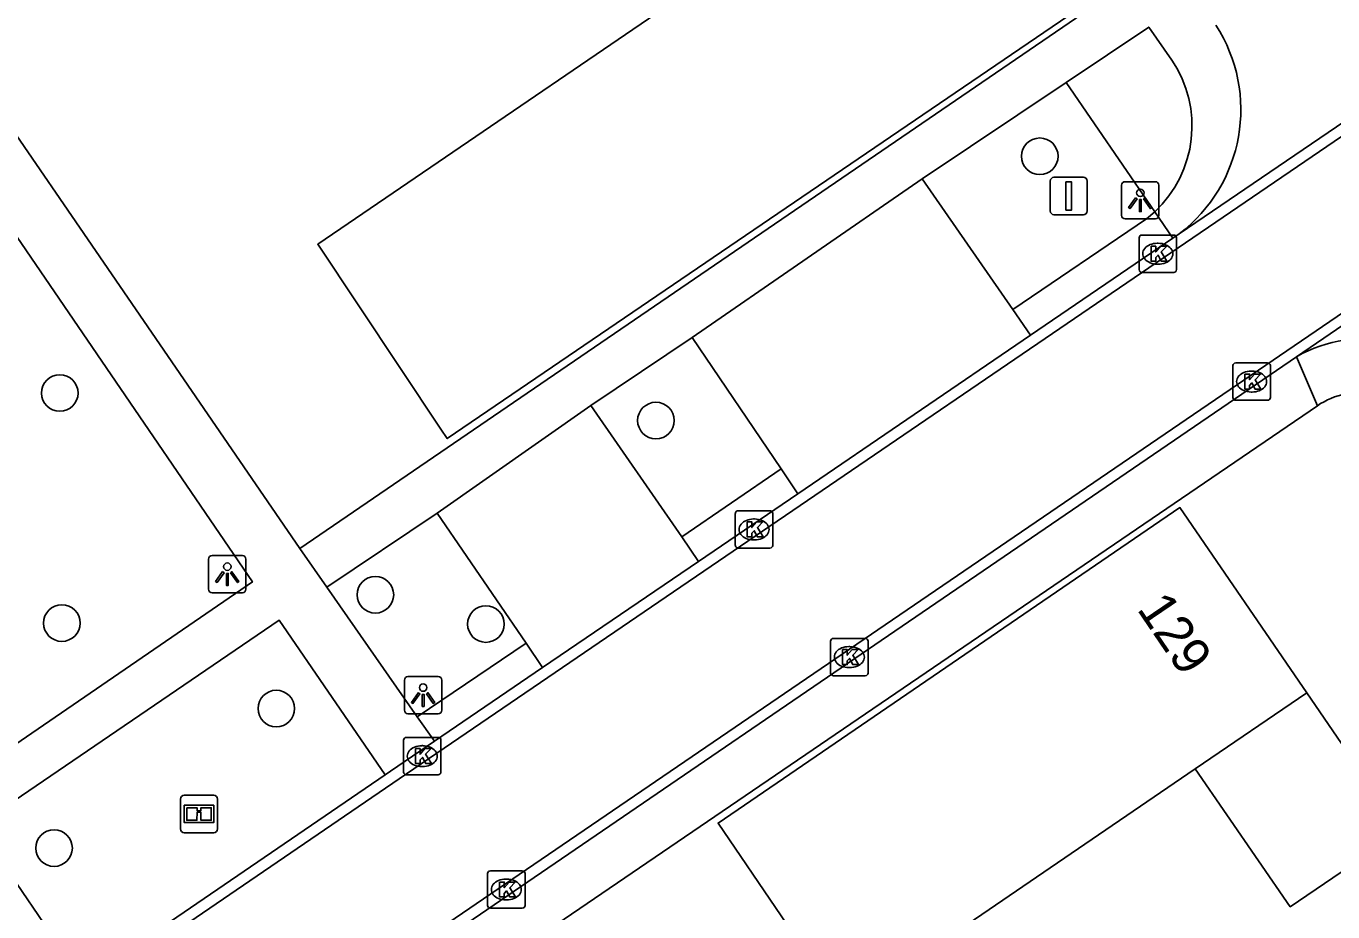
# Model space of a CAD drawing. Extents: x 155275 to 156263, y 382654 to 383635.
# Drawn here: x 155711.19 to 155746.13, y 383355.27 to 383378.97 of the extents above; entities that cross this region are included whole.
import ezdxf

# ---------------------------------------------------------------- set-up
doc = ezdxf.new("R2010")
doc.units = 0
for name, color, linetype in [('IMGEO_Afsluitpaal', 7, 'Continuous'), ('IMGEO_Boom', 7, 'Continuous'), ('IMGEO_Groenvoorziening', 7, 'Continuous'), ('IMGEO_Informatiebord', 7, 'Continuous'), ('IMGEO_Kolk', 7, 'Continuous'), ('IMGEO_Lichtpunt', 7, 'Continuous'), ('IMGEO_Pand', 7, 'Continuous'), ('IMGEO_Pand_nummerreeks', 7, 'Continuous'), ('IMGEO_Parkeervlak_open', 7, 'Continuous'), ('IMGEO_Rijbaan_lokaal_gesloten', 7, 'Continuous'), ('IMGEO_Rijbaan_lokaal_open', 7, 'Continuous'), ('IMGEO_Voetpad_open', 7, 'Continuous')]:
    doc.layers.add(name, color=color, linetype=linetype)

msp = doc.modelspace()

# ---------------------------------------------------------------- linework, layer by layer
at = {"layer": 'IMGEO_Afsluitpaal'}
for p, q in [((155738.574, 383374.022), (155738.574, 383374.822)), ((155738.574, 383374.822), (155738.574, 383374.022)), ((155738.674, 383374.922), (155739.464, 383374.922)), ((155739.464, 383374.922), (155738.674, 383374.922)), ((155739.564, 383374.822), (155739.564, 383374.022)), ((155739.564, 383374.022), (155739.564, 383374.822)), ((155739.464, 383373.922), (155738.674, 383373.922)), ((155738.674, 383373.922), (155739.464, 383373.922))]:
    msp.add_line(p, q, dxfattribs=at)
msp.add_lwpolyline([(155738.994, 383374.797), (155739.144, 383374.797), (155739.144, 383374.047), (155738.994, 383374.047), (155738.994, 383374.797)], dxfattribs=at)
for centre, start, end in [((155738.674, 383374.822), 90, 180), ((155738.674, 383374.822), 90, 180), ((155739.464, 383374.822), 0, 90), ((155739.464, 383374.822), 360, 90), ((155738.674, 383374.022), 180, 270), ((155738.674, 383374.022), 180, 270), ((155739.464, 383374.022), 270, 0), ((155739.464, 383374.022), 270, 0)]:
    msp.add_arc(centre, 0.1, start, end, dxfattribs=at)
at = {"layer": 'IMGEO_Boom'}
for centre in [(155738.294, 383375.486), (155712.093, 383369.15), (155728.031, 383368.415), (155720.531, 383363.753), (155712.148, 383362.995), (155723.485, 383362.969), (155717.882, 383360.709), (155711.94, 383356.975)]:
    msp.add_circle(centre, 0.489, dxfattribs=at)
at = {"layer": 'IMGEO_Groenvoorziening'}
msp.add_lwpolyline([(155741.37, 383374.001), (155741.276, 383374.139), (155738.998, 383377.461)], dxfattribs=at)
at = {"layer": 'IMGEO_Informatiebord'}
for p, q in [((155715.32, 383357.488), (155715.32, 383358.288)), ((155715.32, 383358.288), (155715.32, 383357.488)), ((155715.42, 383358.388), (155716.21, 383358.388)), ((155716.21, 383358.388), (155715.42, 383358.388)), ((155716.31, 383358.288), (155716.31, 383357.488)), ((155716.31, 383357.488), (155716.31, 383358.288)), ((155716.21, 383357.388), (155715.42, 383357.388)), ((155715.42, 383357.388), (155716.21, 383357.388))]:
    msp.add_line(p, q, dxfattribs=at)
for points in [[(155715.421, 383358.12), (155716.209, 383358.12), (155716.209, 383357.656), (155715.421, 383357.656), (155715.421, 383358.12)], [(155715.486, 383358.055), (155715.486, 383357.721), (155715.761, 383357.721), (155715.762, 383357.934), (155715.866, 383357.935), (155715.867, 383357.721), (155716.144, 383357.721), (155716.144, 383358.055), (155715.868, 383358.055), (155715.868, 383357.975), (155715.762, 383357.975), (155715.762, 383358.055), (155715.486, 383358.055)]]:
    msp.add_lwpolyline(points, dxfattribs=at)
for centre, start, end in [((155715.42, 383358.288), 90, 180), ((155715.42, 383358.288), 90, 180), ((155716.21, 383358.288), 0, 90), ((155716.21, 383358.288), 360, 90), ((155715.42, 383357.488), 180, 270), ((155715.42, 383357.488), 180, 270), ((155716.21, 383357.488), 270, 0), ((155716.21, 383357.488), 270, 0)]:
    msp.add_arc(centre, 0.1, start, end, dxfattribs=at)
at = {"layer": 'IMGEO_Kolk'}
for p, q in [((155740.949, 383372.452), (155740.949, 383373.304)), ((155741.024, 383373.378), (155741.876, 383373.378)), ((155741.95, 383373.304), (155741.95, 383372.452)), ((155741.437, 383373.158), (155741.462, 383373.158)), ((155741.46, 383372.598), (155741.435, 383372.598)), ((155741.876, 383372.378), (155741.024, 383372.378)), ((155743.458, 383369.031), (155743.458, 383369.883)), ((155743.533, 383369.957), (155744.385, 383369.957)), ((155744.459, 383369.883), (155744.459, 383369.031)), ((155743.946, 383369.737), (155743.971, 383369.737)), ((155743.969, 383369.177), (155743.944, 383369.177)), ((155744.385, 383368.957), (155743.533, 383368.957)), ((155730.154, 383365.075), (155730.154, 383365.927)), ((155730.229, 383366.001), (155731.081, 383366.001)), ((155731.155, 383365.927), (155731.155, 383365.075)), ((155730.642, 383365.781), (155730.667, 383365.781)), ((155730.665, 383365.221), (155730.64, 383365.221)), ((155731.081, 383365.001), (155730.229, 383365.001)), ((155732.702, 383361.66), (155732.702, 383362.512)), ((155732.777, 383362.586), (155733.629, 383362.586)), ((155733.703, 383362.512), (155733.703, 383361.66)), ((155733.19, 383362.366), (155733.215, 383362.366)), ((155733.213, 383361.806), (155733.188, 383361.806)), ((155733.629, 383361.586), (155732.777, 383361.586)), ((155721.283, 383359.01), (155721.283, 383359.862)), ((155721.358, 383359.936), (155722.21, 383359.936)), ((155721.771, 383359.716), (155721.796, 383359.716)), ((155722.284, 383359.862), (155722.284, 383359.01)), ((155722.21, 383358.936), (155721.358, 383358.936)), ((155721.794, 383359.156), (155721.769, 383359.156)), ((155723.531, 383355.441), (155723.531, 383356.293)), ((155723.606, 383356.367), (155724.458, 383356.367)), ((155724.019, 383356.147), (155724.044, 383356.147)), ((155724.532, 383356.293), (155724.532, 383355.441)), ((155724.042, 383355.587), (155724.017, 383355.587)), ((155724.458, 383355.367), (155723.606, 383355.367))]:
    msp.add_line(p, q, dxfattribs=at)
for points in [[(155740.949, 383372.452), (155740.949, 383373.304)], [(155741.024, 383373.378), (155741.876, 383373.378)], [(155741.95, 383373.304), (155741.95, 383372.452)], [(155741.27, 383373.078), (155741.393, 383373.078), (155741.393, 383372.927), (155741.523, 383373.078), (155741.687, 383373.078), (155741.541, 383372.927), (155741.694, 383372.678), (155741.542, 383372.678), (155741.457, 383372.842), (155741.393, 383372.775), (155741.393, 383372.678), (155741.27, 383372.678), (155741.27, 383373.078)], [(155741.876, 383372.378), (155741.024, 383372.378)], [(155743.458, 383369.031), (155743.458, 383369.883)], [(155743.533, 383369.957), (155744.385, 383369.957)], [(155744.459, 383369.883), (155744.459, 383369.031)], [(155743.779, 383369.657), (155743.902, 383369.657), (155743.902, 383369.506), (155744.032, 383369.657), (155744.196, 383369.657), (155744.05, 383369.506), (155744.203, 383369.257), (155744.051, 383369.257), (155743.966, 383369.421), (155743.902, 383369.354), (155743.902, 383369.257), (155743.779, 383369.257), (155743.779, 383369.657)], [(155744.385, 383368.957), (155743.533, 383368.957)], [(155730.154, 383365.075), (155730.154, 383365.927)], [(155730.229, 383366.001), (155731.081, 383366.001)], [(155731.155, 383365.927), (155731.155, 383365.075)], [(155730.475, 383365.701), (155730.598, 383365.701), (155730.598, 383365.55), (155730.728, 383365.701), (155730.892, 383365.701), (155730.746, 383365.55), (155730.899, 383365.301), (155730.747, 383365.301), (155730.662, 383365.465), (155730.598, 383365.398), (155730.598, 383365.301), (155730.475, 383365.301), (155730.475, 383365.701)], [(155731.081, 383365.001), (155730.229, 383365.001)], [(155732.702, 383361.66), (155732.702, 383362.512)], [(155732.777, 383362.586), (155733.629, 383362.586)], [(155733.703, 383362.512), (155733.703, 383361.66)], [(155733.023, 383362.286), (155733.146, 383362.286), (155733.146, 383362.135), (155733.276, 383362.286), (155733.44, 383362.286), (155733.294, 383362.135), (155733.447, 383361.886), (155733.295, 383361.886), (155733.21, 383362.05), (155733.146, 383361.983), (155733.146, 383361.886), (155733.023, 383361.886), (155733.023, 383362.286)], [(155733.629, 383361.586), (155732.777, 383361.586)], [(155721.283, 383359.01), (155721.283, 383359.862)], [(155721.358, 383359.936), (155722.21, 383359.936)], [(155721.604, 383359.636), (155721.727, 383359.636), (155721.727, 383359.485), (155721.857, 383359.636), (155722.021, 383359.636), (155721.875, 383359.485), (155722.028, 383359.236), (155721.876, 383359.236), (155721.791, 383359.4), (155721.727, 383359.333), (155721.727, 383359.236), (155721.604, 383359.236), (155721.604, 383359.636)], [(155722.284, 383359.862), (155722.284, 383359.01)], [(155722.21, 383358.936), (155721.358, 383358.936)], [(155723.531, 383355.441), (155723.531, 383356.293)], [(155723.606, 383356.367), (155724.458, 383356.367)], [(155724.532, 383356.293), (155724.532, 383355.441)], [(155723.852, 383356.067), (155723.975, 383356.067), (155723.975, 383355.916), (155724.105, 383356.067), (155724.269, 383356.067), (155724.123, 383355.916), (155724.276, 383355.667), (155724.124, 383355.667), (155724.039, 383355.831), (155723.975, 383355.764), (155723.975, 383355.667), (155723.852, 383355.667), (155723.852, 383356.067)], [(155724.458, 383355.367), (155723.606, 383355.367)]]:
    msp.add_lwpolyline(points, dxfattribs=at)
for centre, start, end in [((155741.026, 383373.302), 91.552, 178.448), ((155741.026, 383373.302), 91.552, 178.448), ((155741.874, 383373.302), 1.552, 88.448), ((155741.874, 383373.302), 1.552, 88.448), ((155741.026, 383372.454), 181.552, 268.448), ((155741.026, 383372.454), 181.552, 268.448), ((155741.874, 383372.454), 271.552, 358.448), ((155741.874, 383372.454), 271.552, 358.448), ((155743.535, 383369.881), 91.552, 178.448), ((155743.535, 383369.881), 91.552, 178.448), ((155744.383, 383369.881), 1.552, 88.448), ((155744.383, 383369.881), 1.552, 88.448), ((155743.535, 383369.033), 181.552, 268.448), ((155743.535, 383369.033), 181.552, 268.448), ((155744.383, 383369.033), 271.552, 358.448), ((155744.383, 383369.033), 271.552, 358.448), ((155730.231, 383365.925), 91.552, 178.448), ((155730.231, 383365.925), 91.552, 178.448), ((155731.079, 383365.925), 1.552, 88.448), ((155731.079, 383365.925), 1.552, 88.448), ((155730.231, 383365.077), 181.552, 268.448), ((155730.231, 383365.077), 181.552, 268.448), ((155731.079, 383365.077), 271.552, 358.448), ((155731.079, 383365.077), 271.552, 358.448), ((155732.779, 383362.51), 91.552, 178.448), ((155732.779, 383362.51), 91.552, 178.448), ((155733.627, 383362.51), 1.552, 88.448), ((155733.627, 383362.51), 1.552, 88.448), ((155732.779, 383361.662), 181.552, 268.448), ((155732.779, 383361.662), 181.552, 268.448), ((155733.627, 383361.662), 271.552, 358.448), ((155733.627, 383361.662), 271.552, 358.448), ((155721.36, 383359.86), 91.552, 178.448), ((155721.36, 383359.86), 91.552, 178.448), ((155722.208, 383359.86), 1.552, 88.448), ((155722.208, 383359.86), 1.552, 88.448), ((155721.36, 383359.012), 181.552, 268.448), ((155721.36, 383359.012), 181.552, 268.448), ((155722.208, 383359.012), 271.552, 358.448), ((155722.208, 383359.012), 271.552, 358.448), ((155723.608, 383356.291), 91.552, 178.448), ((155723.608, 383356.291), 91.552, 178.448), ((155724.456, 383356.291), 1.552, 88.448), ((155724.456, 383356.291), 1.552, 88.448), ((155723.608, 383355.443), 181.552, 268.448), ((155723.608, 383355.443), 181.552, 268.448), ((155724.456, 383355.443), 271.552, 358.448), ((155724.456, 383355.443), 271.552, 358.448)]:
    msp.add_arc(centre, 0.0765, start, end, dxfattribs=at)
for centre, major_axis, ratio, start_param, end_param in [((155741.436, 383372.878), (-0.387, 0.002), 0.722429, 4.712389, 7.853982), ((155741.461, 383372.878), (-0.39, 0.002), 0.717154, 1.570796, 4.712389), ((155743.945, 383369.457), (-0.387, 0.002), 0.722429, 4.712389, 7.853982), ((155743.97, 383369.457), (-0.39, 0.002), 0.717154, 1.570796, 4.712389), ((155730.641, 383365.501), (-0.387, 0.002), 0.722429, 4.712389, 7.853982), ((155730.666, 383365.501), (-0.39, 0.002), 0.717154, 1.570796, 4.712389), ((155733.189, 383362.086), (-0.387, 0.002), 0.722429, 4.712389, 7.853982), ((155733.214, 383362.086), (-0.39, 0.002), 0.717154, 1.570796, 4.712389), ((155721.77, 383359.436), (-0.387, 0.002), 0.722429, 4.712389, 7.853982), ((155721.795, 383359.436), (-0.39, 0.002), 0.717154, 1.570796, 4.712389), ((155724.018, 383355.867), (-0.387, 0.002), 0.722429, 4.712389, 7.853982), ((155724.043, 383355.867), (-0.39, 0.002), 0.717154, 1.570796, 4.712389)]:
    msp.add_ellipse(centre, major_axis=major_axis, ratio=ratio, start_param=start_param, end_param=end_param, dxfattribs=at)
at = {"layer": 'IMGEO_Lichtpunt'}
for p, q in [((155740.483, 383374.71), (155740.483, 383373.903)), ((155740.483, 383374.71), (155740.483, 383373.903)), ((155741.385, 383374.805), (155740.577, 383374.805)), ((155741.385, 383374.805), (155740.577, 383374.805)), ((155741.479, 383373.903), (155741.479, 383374.71)), ((155741.479, 383373.903), (155741.479, 383374.71)), ((155740.577, 383373.809), (155741.385, 383373.809)), ((155740.577, 383373.809), (155741.385, 383373.809)), ((155716.073, 383364.708), (155716.073, 383363.901)), ((155716.073, 383364.708), (155716.073, 383363.901)), ((155716.975, 383364.803), (155716.167, 383364.803)), ((155716.975, 383364.803), (155716.167, 383364.803)), ((155717.069, 383363.901), (155717.069, 383364.708)), ((155717.069, 383363.901), (155717.069, 383364.708)), ((155716.167, 383363.807), (155716.975, 383363.807)), ((155716.167, 383363.807), (155716.975, 383363.807)), ((155721.308, 383361.471), (155721.308, 383360.664)), ((155721.308, 383361.471), (155721.308, 383360.664)), ((155722.21, 383361.566), (155721.402, 383361.566)), ((155722.21, 383361.566), (155721.402, 383361.566)), ((155722.304, 383360.664), (155722.304, 383361.471)), ((155722.304, 383360.664), (155722.304, 383361.471)), ((155721.402, 383360.57), (155722.21, 383360.57)), ((155721.402, 383360.57), (155722.21, 383360.57))]:
    msp.add_line(p, q, dxfattribs=at)
for points in [[(155740.857, 383374.374), (155740.896, 383374.346), (155740.708, 383374.084), (155740.67, 383374.111), (155740.857, 383374.374)], [(155740.959, 383374.326), (155741.006, 383374.326), (155741.006, 383374.004), (155740.959, 383374.004), (155740.959, 383374.326)], [(155741.069, 383374.346), (155741.107, 383374.373), (155741.294, 383374.111), (155741.255, 383374.083), (155741.069, 383374.346)], [(155716.447, 383364.372), (155716.486, 383364.344), (155716.298, 383364.082), (155716.26, 383364.109), (155716.447, 383364.372)], [(155716.549, 383364.324), (155716.596, 383364.324), (155716.596, 383364.002), (155716.549, 383364.002), (155716.549, 383364.324)], [(155716.659, 383364.344), (155716.697, 383364.371), (155716.884, 383364.109), (155716.845, 383364.081), (155716.659, 383364.344)], [(155721.682, 383361.135), (155721.721, 383361.107), (155721.533, 383360.845), (155721.495, 383360.872), (155721.682, 383361.135)], [(155721.784, 383361.087), (155721.831, 383361.087), (155721.831, 383360.765), (155721.784, 383360.765), (155721.784, 383361.087)], [(155721.894, 383361.107), (155721.932, 383361.134), (155722.119, 383360.872), (155722.08, 383360.844), (155721.894, 383361.107)]]:
    msp.add_lwpolyline(points, dxfattribs=at)
for centre in [(155740.982, 383374.508), (155716.572, 383364.506), (155721.807, 383361.269)]:
    msp.add_circle(centre, 0.0994, dxfattribs=at)
for centre, start, end in [((155740.577, 383374.71), 90, 180), ((155740.577, 383374.71), 90, 180), ((155741.385, 383374.71), 0, 90), ((155741.385, 383374.71), 0, 90), ((155740.577, 383373.903), 180, 270), ((155740.577, 383373.903), 180, 270), ((155741.385, 383373.903), 270, 0), ((155741.385, 383373.903), 270, 360), ((155716.167, 383364.708), 90, 180), ((155716.167, 383364.708), 90, 180), ((155716.975, 383364.708), 0, 90), ((155716.975, 383364.708), 0, 90), ((155716.167, 383363.901), 180, 270), ((155716.167, 383363.901), 180, 270), ((155716.975, 383363.901), 270, 0), ((155716.975, 383363.901), 270, 360), ((155721.402, 383361.471), 90, 180), ((155721.402, 383361.471), 90, 180), ((155722.21, 383361.471), 0, 90), ((155722.21, 383361.471), 0, 90), ((155721.402, 383360.664), 180, 270), ((155721.402, 383360.664), 180, 270), ((155722.21, 383360.664), 270, 0), ((155722.21, 383360.664), 270, 360)]:
    msp.add_arc(centre, 0.0946, start, end, dxfattribs=at)
at = {"layer": 'IMGEO_Pand'}
for points in [[(155740.354, 383380.134), (155736.805, 383385.3), (155731.672, 383381.792), (155731.445, 383381.636), (155718.991, 383373.131), (155722.281, 383368.188), (155722.452, 383367.931), (155740.354, 383380.134)], [(155745.43, 383361.131), (155742.039, 383366.086), (155729.692, 383357.646), (155733.064, 383352.687), (155742.448, 383359.095)], [(155745.43, 383361.131), (155742.448, 383359.095)], [(155742.448, 383359.095), (155744.991, 383355.407), (155747.962, 383357.432), (155745.43, 383361.131)]]:
    msp.add_lwpolyline(points, dxfattribs=at)
at = {"layer": 'IMGEO_Parkeervlak_open'}
for points in [[(155737.575, 383371.382), (155735.152, 383374.886)], [(155729.003, 383370.632), (155731.377, 383367.121)], [(155728.72, 383365.299), (155726.295, 383368.818)], [(155722.181, 383365.939), (155724.558, 383362.458)]]:
    msp.add_lwpolyline(points, dxfattribs=at)
at = {"layer": 'IMGEO_Rijbaan_lokaal_gesloten'}
for points in [[(155779.897, 383398.895), (155721.169, 383358.828), (155661.404, 383317.986), (155661.244, 383318.235)], [(155782.106, 383395.69), (155715.377, 383350.126), (155663.845, 383314.887), (155664.009, 383314.637)], [(155751.742, 383380.039), (155742.019, 383373.409)], [(155745.158, 383370.123), (155753.96, 383376.139)], [(155741.854, 383373.296), (155738.047, 383370.7)], [(155742.019, 383373.409), (155741.854, 383373.296)], [(155731.826, 383366.458), (155738.047, 383370.7)], [(155693.872, 383335.059), (155715.33, 383349.733), (155745.158, 383370.123)], [(155729.169, 383364.646), (155731.826, 383366.458)], [(155725.003, 383361.806), (155729.169, 383364.646)], [(155725.003, 383361.806), (155722.109, 383359.832)], [(155722.109, 383359.832), (155720.939, 383359.034), (155720.795, 383358.936)], [(155712.721, 383353.417), (155720.795, 383358.936)]]:
    msp.add_lwpolyline(points, dxfattribs=at)
at = {"layer": 'IMGEO_Rijbaan_lokaal_open'}
for centre, radius, start, end in [((155739.501, 383376.73), 4.168, 307.1734, 32.902), ((155746.935, 383367.023), 3.573, 33.8993, 119.8258)]:
    msp.add_arc(centre, radius, start, end, dxfattribs=at)
at = {"layer": 'IMGEO_Voetpad_open'}
for points in [[(155718.509, 383364.995), (155691.786, 383403.993), (155668.209, 383438.49), (155667.515, 383439.536)], [(155695.25, 383379.093), (155709.178, 383358.572), (155717.245, 383364.098), (155703.253, 383384.6), (155695.25, 383379.093)], [(155718.509, 383364.995), (155740.511, 383380.044)], [(155741.822, 383378.06), (155741.207, 383378.941), (155738.998, 383377.461)], [(155738.998, 383377.461), (155735.152, 383374.886)], [(155735.152, 383374.886), (155729.003, 383370.632)], [(155737.575, 383371.382), (155741.149, 383373.812), (155741.37, 383374.001)], [(155741.854, 383373.296), (155741.37, 383374.001)], [(155738.047, 383370.7), (155737.575, 383371.382)], [(155729.003, 383370.632), (155726.295, 383368.818)], [(155745.158, 383370.123), (155745.715, 383368.811)], [(155726.295, 383368.818), (155722.181, 383365.939)], [(155725.382, 383354.939), (155745.715, 383368.811)], [(155731.377, 383367.121), (155728.72, 383365.299)], [(155731.826, 383366.458), (155731.377, 383367.121)], [(155722.181, 383365.939), (155719.23, 383363.961)], [(155729.169, 383364.646), (155728.72, 383365.299)], [(155719.23, 383363.961), (155718.509, 383364.995)], [(155719.23, 383363.961), (155721.652, 383360.486)], [(155720.795, 383358.936), (155717.961, 383363.071), (155709.882, 383357.573), (155712.721, 383353.417)], [(155721.652, 383360.486), (155724.558, 383362.458)], [(155724.558, 383362.458), (155725.003, 383361.806)], [(155721.652, 383360.486), (155722.109, 383359.832)]]:
    msp.add_lwpolyline(points, dxfattribs=at)
for centre, radius, start, end in [((155739.22, 383376.295), 3.144, 313.14, 34.1517), ((155746.883, 383367.078), 2.09, 33.5577, 123.9664)]:
    msp.add_arc(centre, radius, start, end, dxfattribs=at)

# ---------------------------------------------------------------- texts
at = {"layer": 'IMGEO_Pand_nummerreeks'}
msp.add_text('129', height=1, rotation=304.1882, dxfattribs=at).set_placement((155740.873, 383363.372))

doc.saveas('drawing.dxf')
